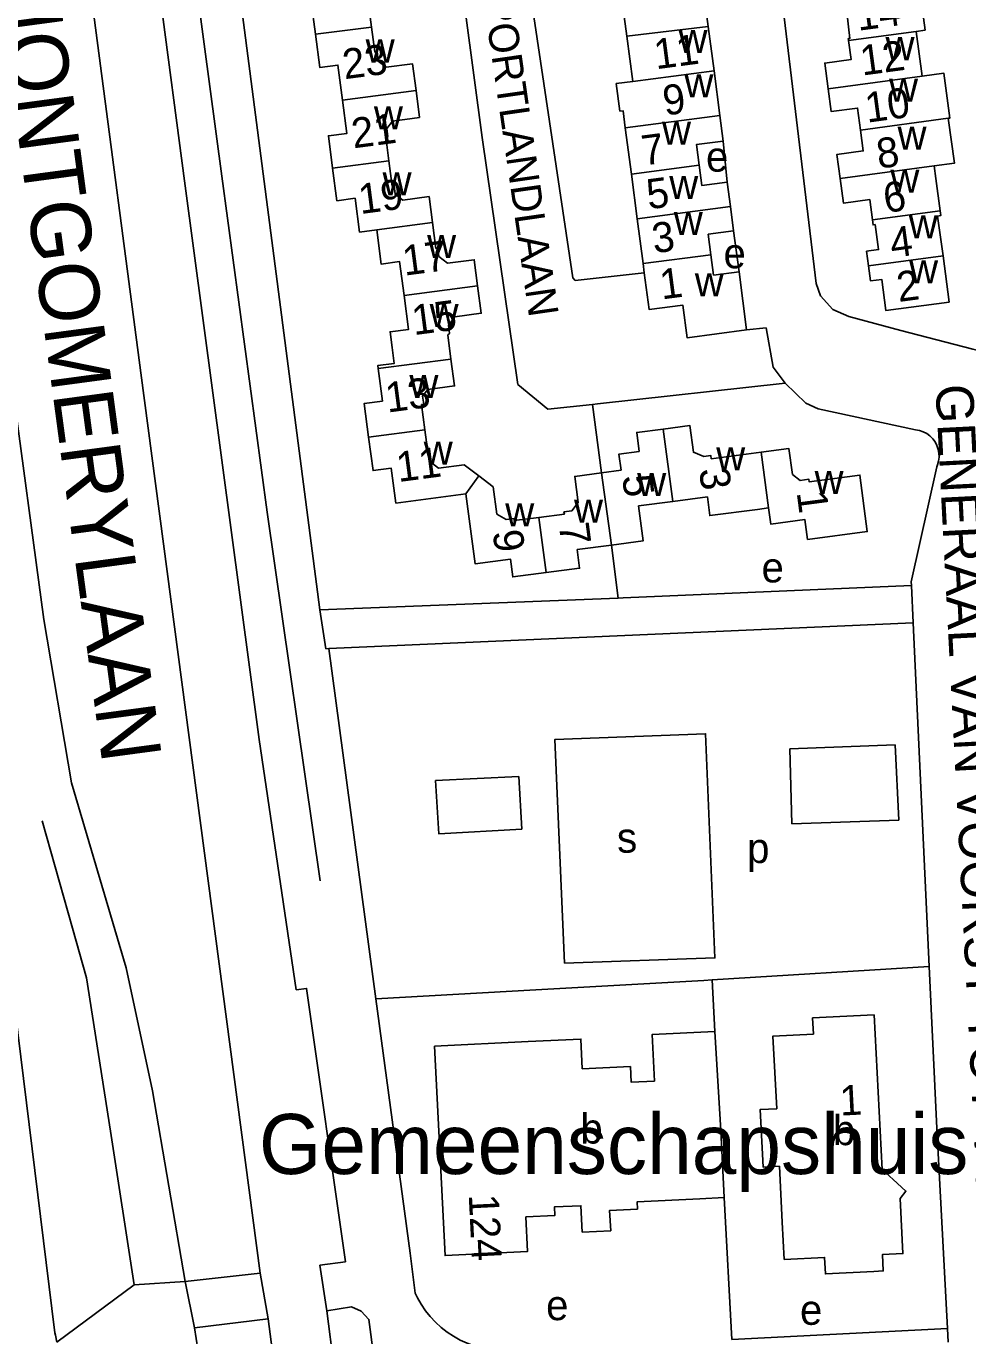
# Model space of a CAD drawing. Extents: x 159294 to 161936, y 384538 to 386517.
# Drawn here: x 161160.6 to 161286.1, y 385748.5 to 385923.1 of the extents above; entities that cross this region are included whole.
import ezdxf

# ---------------------------------------------------------------- set-up
doc = ezdxf.new("R2010")
doc.units = 0
for name, color, linetype in [('BLT_Basislijn', 7, 'Continuous'), ('BLT_Bebouwing', 7, 'Continuous'), ('BLT_Bebouwing_beschrifting', 7, 'Continuous'), ('BLT_Centroide', 7, 'Continuous'), ('BLT_Huisnummer', 7, 'Continuous'), ('BLT_Huisnummer_ tussenligend', 7, 'Continuous'), ('BLT_Onderverdeling_panden', 7, 'Continuous'), ('BLT_Straatnaam', 7, 'Continuous'), ('BLT_Straatnaam_hoofdweg', 7, 'Continuous'), ('BLT_Straatnaam_verkleind', 7, 'Continuous'), ('BLT_Vlakafsluiter', 7, 'Continuous')]:
    doc.layers.add(name, color=color, linetype=linetype)

msp = doc.modelspace()

# ---------------------------------------------------------------- linework, layer by layer
at = {"layer": 'BLT_Basislijn'}
for p, q in [((161181.71, 385902.46), (161163.63, 386037.83)), ((161186.66, 385903.12), (161168.58, 386038.51)), ((161180.14, 385996.06), (161199.73, 385845.3)), ((161253.5, 385907.77), (161254.03, 385902.29)), ((161192.69, 385858.3), (161186.66, 385903.12)), ((161191.66, 385828.03), (161181.71, 385902.46)), ((161254.88, 385895.81), (161255.61, 385890.36)), ((161175.87, 385876.89), (161191.79, 385756.9)), ((161237.29, 385863.57), (161236.06, 385872.67)), ((161238.59, 385853.93), (161239.49, 385846.85)), ((161239.49, 385846.85), (161199.73, 385845.3)), ((161199.73, 385845.3), (161200.54, 385840.11)), ((161200.95, 385840.13), (161278.81, 385843.55)), ((161278.81, 385843.55), (161280.96, 385797.77)), ((161200.54, 385840.11), (161200.95, 385840.13)), ((161200.95, 385840.13), (161207.21, 385793.43)), ((161262.38, 385826.76), (161276.4, 385827.29)), ((161262.38, 385826.76), (161262.63, 385816.77)), ((161276.4, 385827.29), (161276.91, 385817.28)), ((161276.91, 385817.28), (161262.63, 385816.77)), ((161252.03, 385795.96), (161280.96, 385797.77)), ((161280.96, 385797.77), (161281.97, 385776.21)), ((161252.39, 385789.1), (161252.03, 385795.96)), ((161281.97, 385776.21), (161283.39, 385749.49)), ((161253.61, 385766.95), (161254.64, 385748.06)), ((161181.79, 385755.79), (161191.79, 385756.9)), ((161191.79, 385756.9), (161192.86, 385750.8)), ((161181.79, 385755.79), (161183.02, 385749.59)), ((161192.86, 385750.8), (161183.02, 385749.59)), ((161200.66, 385751.87), (161202.13, 385740.32)), ((161183.02, 385749.59), (161183.48, 385746.75)), ((161254.64, 385748.06), (161283.39, 385749.49)), ((161283.39, 385749.49), (161283.48, 385747.67)), ((161164.5, 385748.6), (161164.43, 385748.94)), ((161164.69, 385747.68), (161164.5, 385748.6))]:
    msp.add_line(p, q, dxfattribs=at)
for points in [[(161159.98, 386000), (161169.7, 385923.89), (161175.87, 385876.89)], [(161199.55, 385998.5), (161211.07, 385984.42), (161211.26, 385983.75), (161221.38, 385908.25), (161226.13, 385875.35), (161230.14, 385872.05), (161236.06, 385872.67)], [(161242.98, 385890.23), (161233.78, 385889.21), (161233.46, 385889.53), (161226.03, 385939.32)], [(161296.19, 385877.64), (161286.75, 385880.02), (161277.17, 385882.51), (161270.26, 385884.41), (161268.12, 385885.35), (161266.46, 385887.13), (161265.9, 385888.8), (161260.25, 385935.81)], [(161256.62, 385882.61), (161259.21, 385882.87), (161260.16, 385877.63), (161261.76, 385875.49)], [(161158.55, 385876.69), (161162.93, 385844.03), (161166.65, 385822.22)], [(161236.06, 385872.67), (161236.75, 385872.75), (161261.76, 385875.49)], [(161261.76, 385875.49), (161264.51, 385872.84), (161266.14, 385872.1), (161279.12, 385869.3)], [(161279.12, 385869.3), (161279.65, 385869.2), (161280.15, 385869.03), (161280.62, 385868.78), (161281.04, 385868.47), (161281.42, 385868.09), (161281.73, 385867.67), (161281.98, 385867.2), (161282.15, 385866.69), (161282.25, 385866.17), (161282.27, 385865.64), (161282.2, 385865.12), (161282.06, 385864.61), (161281.97, 385864.37)], [(161281.97, 385864.37), (161278.56, 385849.01), (161278.58, 385848.54)], [(161192.69, 385858.3), (161199.76, 385809.16)], [(161278.58, 385848.54), (161240.17, 385846.88), (161239.49, 385846.85)], [(161278.58, 385848.54), (161278.81, 385843.55)], [(161155.15, 385845.1), (161155.34, 385836.92), (161155.9, 385824.59), (161156.1, 385818.33), (161157.23, 385807.34), (161164.43, 385748.94)], [(161196.56, 385794.63), (161191.66, 385828.03)], [(161232.33, 385798.21), (161231.07, 385828.03), (161251.15, 385828.78), (161252.38, 385798.9), (161232.33, 385798.21)], [(161226.64, 385816.07), (161226.24, 385823.08), (161215.15, 385822.54), (161215.59, 385815.45), (161226.64, 385816.07)], [(161166.65, 385822.22), (161173.92, 385797.59), (161177.44, 385781.2), (161181.79, 385755.79)], [(161162.71, 385817.18), (161166.77, 385802.88), (161168.65, 385796.27), (161171.81, 385775.79), (161174.97, 385755.31)], [(161199.73, 385757.93), (161203.13, 385758.41), (161197.97, 385794.83), (161196.56, 385794.63)], [(161228.51, 385794.63), (161207.21, 385793.43)], [(161252.03, 385795.96), (161250.89, 385795.89), (161228.51, 385794.63)], [(161207.21, 385793.43), (161211.77, 385759.57), (161212.44, 385754.21)], [(161199.73, 385757.93), (161200.66, 385751.87)], [(161225.35, 385746.64), (161224.33, 385746.59), (161223.32, 385746.63), (161222.3, 385746.74), (161221.3, 385746.93), (161220.32, 385747.21), (161219.36, 385747.55), (161218.43, 385747.97), (161217.54, 385748.47), (161216.69, 385749.03), (161215.89, 385749.66), (161215.13, 385750.34), (161214.44, 385751.09), (161213.8, 385751.88), (161213.23, 385752.73), (161212.73, 385753.61), (161212.44, 385754.21)], [(161194.21, 385740.27), (161194.09, 385741.23), (161192.86, 385750.8)], [(161200.66, 385751.87), (161203.93, 385752.38), (161205.22, 385751.83), (161206.27, 385750.73), (161207.6, 385740.65)]]:
    msp.add_lwpolyline(points, dxfattribs=at)
at = {"layer": 'BLT_Bebouwing'}
for p, q in [((161251.49, 385923.05), (161250.71, 385928.99)), ((161240.65, 385921.75), (161239.89, 385927.54)), ((161252.27, 385917.12), (161251.49, 385923.05)), ((161241.44, 385915.74), (161240.65, 385921.75)), ((161253.05, 385911.19), (161252.27, 385917.12)), ((161253.5, 385907.77), (161253.05, 385911.19)), ((161242.04, 385897.41), (161241.25, 385903.38)), ((161254.45, 385899.05), (161254.03, 385902.29)), ((161242.82, 385891.44), (161242.04, 385897.41)), ((161254.88, 385895.81), (161254.45, 385899.05)), ((161282.79, 385892.46), (161282.07, 385897.78)), ((161242.98, 385890.23), (161242.82, 385891.44)), ((161256.62, 385882.61), (161255.61, 385890.36)), ((161242.2, 385859.14), (161246.78, 385859.74))]:
    msp.add_line(p, q, dxfattribs=at)
for points in [[(161206.62, 385922.98), (161206.18, 385926.3), (161206.56, 385926.35), (161206.43, 385927.38), (161207.32, 385928.54), (161210.7, 385928.98), (161210.25, 385932.4)], [(161202.84, 385931.43), (161200.46, 385931.12), (161201.05, 385926.63), (161198.57, 385926.3), (161199.14, 385922.01)], [(161279.2, 385922.39), (161280.41, 385922.56), (161279.61, 385928.53), (161278.18, 385928.34)], [(161268.21, 385927), (161268.51, 385924.77), (161269.96, 385924.96), (161270.39, 385921.47), (161270.16, 385921.43), (161270.2, 385921.19)], [(161199.14, 385922.01), (161199.71, 385917.59), (161202.14, 385917.91), (161202.75, 385913.22)], [(161212.55, 385914.5), (161212.08, 385918.09), (161208.55, 385917.62), (161207.52, 385918.41), (161207.36, 385919.71), (161207.05, 385919.67), (161206.62, 385922.98)], [(161280, 385916.42), (161279.2, 385922.39)], [(161270.2, 385921.19), (161270.54, 385918.64), (161267.02, 385918.17), (161267.48, 385914.74)], [(161283.5, 385910.81), (161283.72, 385910.84), (161282.92, 385916.81), (161280, 385916.42)], [(161240.44, 385909.53), (161240.14, 385911.83), (161239.72, 385911.78), (161239.24, 385915.45), (161241.44, 385915.74)], [(161202.75, 385913.22), (161203.33, 385908.8), (161200.87, 385908.48), (161201.43, 385904.15)], [(161208.93, 385905.14), (161208.51, 385908.36), (161208.8, 385908.4), (161208.67, 385909.45), (161209.43, 385910.45), (161213.01, 385910.92), (161212.55, 385914.5)], [(161267.48, 385914.74), (161267.89, 385911.7), (161271.4, 385912.17), (161271.79, 385909.23)], [(161281.61, 385904.47), (161284.31, 385904.83), (161283.5, 385910.81)], [(161241.25, 385903.38), (161240.44, 385909.53)], [(161271.79, 385909.23), (161272.16, 385906.46), (161268.66, 385905.99), (161269.09, 385902.79)], [(161250.29, 385904.57), (161249.93, 385907.3), (161253.5, 385907.77)], [(161214.76, 385896.92), (161214.3, 385900.37), (161210.78, 385899.91), (161209.76, 385900.7), (161209.62, 385901.8), (161209.38, 385901.77), (161208.93, 385905.14)], [(161254.03, 385902.29), (161250.65, 385901.84), (161250.29, 385904.57)], [(161282.41, 385898.49), (161281.83, 385902.79), (161281.61, 385904.47)], [(161201.43, 385904.15), (161202, 385899.83), (161204.43, 385900.15), (161205.02, 385895.65), (161207.31, 385895.94)], [(161269.09, 385902.79), (161269.52, 385899.51), (161273.02, 385899.98), (161273.39, 385897.28)], [(161282.07, 385897.78), (161282.5, 385897.84), (161282.41, 385898.49)], [(161207.31, 385895.94), (161207.9, 385891.39), (161210.37, 385891.71), (161210.96, 385887.2)], [(161220.76, 385888.48), (161220.31, 385891.95), (161216.76, 385891.49), (161215.57, 385892.4), (161215.43, 385893.49), (161215.21, 385893.46), (161214.76, 385896.92)], [(161251.85, 385892.63), (161251.49, 385895.36), (161254.88, 385895.81)], [(161273.75, 385896.64), (161274.2, 385893.32), (161272.6, 385893.1), (161272.86, 385891.13)], [(161273.39, 385897.28), (161273.48, 385896.6), (161273.75, 385896.64)], [(161255.61, 385890.36), (161252.21, 385889.91), (161251.85, 385892.63)], [(161272.86, 385891.13), (161273.13, 385889.14), (161274.63, 385889.34), (161275.19, 385885.18), (161283.61, 385886.31), (161282.79, 385892.46)], [(161242.98, 385890.23), (161243.63, 385885.32), (161248.11, 385885.91), (161248.68, 385881.57), (161256.62, 385882.61)], [(161210.96, 385887.2), (161211.55, 385882.68), (161209.09, 385882.36), (161209.36, 385880.25)], [(161217.21, 385878.72), (161216.79, 385881.95), (161217, 385882.12), (161216.86, 385883.24), (161217.72, 385884.36), (161221.24, 385884.82), (161220.76, 385888.48)], [(161209.36, 385880.25), (161209.64, 385878.14), (161207.46, 385877.85), (161207.52, 385877.45)], [(161213.73, 385869.31), (161213.29, 385872.66), (161213.58, 385872.7), (161213.43, 385873.78), (161214.12, 385874.67), (161217.68, 385875.14), (161217.21, 385878.72)], [(161207.52, 385877.45), (161208.08, 385873.12), (161205.65, 385872.8), (161206.23, 385868.33)], [(161258.57, 385866.31), (161251.9, 385865.43), (161251.85, 385865.85), (161250.9, 385865.72), (161249.52, 385866.3), (161249.05, 385869.86), (161245.51, 385869.4)], [(161206.23, 385868.33), (161206.82, 385863.85), (161209.26, 385864.17), (161209.87, 385859.53), (161219.21, 385860.75)], [(161220.91, 385863.16), (161218.99, 385864.64), (161215.55, 385864.19), (161214.57, 385864.95), (161214.43, 385866.01), (161214.16, 385865.98), (161213.73, 385869.31)], [(161245.51, 385869.4), (161241.97, 385868.94), (161242.3, 385866.42)], [(161242.3, 385866.42), (161239.57, 385866.04), (161239.89, 385863.93), (161237.29, 385863.57)], [(161259.55, 385858.89), (161259.83, 385856.72), (161264.39, 385857.32), (161264.74, 385854.68), (161272.7, 385855.72), (161271.71, 385863.25), (161264.95, 385862.37), (161264.91, 385862.7), (161263.75, 385862.55), (161262.72, 385863.34), (161262.26, 385866.8), (161258.57, 385866.31)], [(161228.94, 385857.62), (161225.65, 385857.19), (161225.61, 385857.46), (161224.56, 385857.32), (161223.31, 385858.05), (161222.84, 385861.69), (161220.91, 385863.16)], [(161237.29, 385863.57), (161233.7, 385863.07), (161234.16, 385859.59), (161233.33, 385858.51), (161232.27, 385858.37), (161232.32, 385858.07), (161228.94, 385857.62)], [(161219.21, 385860.75), (161220.43, 385851.45), (161225.13, 385852.07), (161225.45, 385849.68), (161229.9, 385850.26)], [(161238.59, 385853.93), (161242.81, 385854.48), (161242.2, 385859.14)], [(161246.78, 385859.74), (161251.38, 385860.35), (161251.71, 385857.86), (161258.06, 385858.69)], [(161258.06, 385858.69), (161259.55, 385858.89)], [(161229.9, 385850.26), (161234.36, 385850.84), (161234.03, 385853.33), (161238.59, 385853.93)], [(161277.08, 385766.83), (161277.45, 385759.5), (161274.72, 385759.36), (161274.83, 385757.18), (161273.58, 385757.12), (161267.12, 385756.79), (161267.01, 385758.98), (161261.63, 385758.71), (161261.37, 385763.7), (161260.99, 385771.14), (161258.81, 385771.02), (161258.72, 385772.74), (161258.41, 385778.69), (161260.62, 385778.8), (161260.12, 385788.48), (161265.51, 385788.76), (161265.4, 385790.91), (161273.62, 385791.33)], [(161273.62, 385791.33), (161274.68, 385770.68), (161276.13, 385769.37)], [(161253.61, 385766.95), (161250.4, 385766.79), (161242.02, 385766.37), (161242.05, 385765.42), (161238.36, 385765.24), (161238.5, 385762.54), (161234.7, 385762.35), (161234.54, 385765.88), (161230.99, 385765.72), (161231.05, 385764.56), (161227.2, 385764.39), (161227.42, 385759.78), (161216.42, 385759.23), (161215.03, 385787.13), (161227.52, 385787.74), (161234.52, 385788.09), (161234.7, 385784.12), (161241.12, 385784.41), (161241.21, 385782.35), (161244.32, 385782.49), (161244.02, 385788.68), (161252.39, 385789.1)], [(161253.61, 385766.95), (161253.17, 385775.9), (161252.39, 385789.1)], [(161276.13, 385769.37), (161277.84, 385767.83), (161277.08, 385766.83)]]:
    msp.add_lwpolyline(points, dxfattribs=at)
at = {"layer": 'BLT_Onderverdeling_panden'}
for p, q in [((161206.62, 385922.98), (161199.14, 385922.01)), ((161240.65, 385921.75), (161251.49, 385923.05)), ((161270.2, 385921.19), (161279.2, 385922.39)), ((161241.44, 385915.74), (161252.27, 385917.12)), ((161267.48, 385914.74), (161280, 385916.42)), ((161212.55, 385914.5), (161202.75, 385913.22)), ((161253.05, 385911.19), (161240.44, 385909.53)), ((161271.79, 385909.23), (161283.5, 385910.81)), ((161201.43, 385904.15), (161208.93, 385905.14)), ((161250.29, 385904.57), (161241.25, 385903.38)), ((161269.09, 385902.79), (161281.61, 385904.47)), ((161254.45, 385899.05), (161242.04, 385897.41)), ((161273.39, 385897.28), (161282.41, 385898.49)), ((161214.76, 385896.92), (161207.31, 385895.94)), ((161251.85, 385892.63), (161242.82, 385891.44)), ((161272.86, 385891.13), (161282.79, 385892.46)), ((161210.96, 385887.2), (161220.76, 385888.48)), ((161207.52, 385877.45), (161217.21, 385878.72)), ((161206.23, 385868.33), (161213.73, 385869.31)), ((161245.51, 385869.4), (161246.78, 385859.74)), ((161258.57, 385866.31), (161259.55, 385858.89)), ((161220.91, 385863.16), (161219.21, 385860.75)), ((161237.29, 385863.57), (161238.59, 385853.93)), ((161229.9, 385850.26), (161228.94, 385857.62))]:
    msp.add_line(p, q, dxfattribs=at)
at = {"layer": 'BLT_Vlakafsluiter'}
for p, q in [((161164.69, 385747.68), (161174.97, 385755.31)), ((161174.97, 385755.31), (161181.79, 385755.79))]:
    msp.add_line(p, q, dxfattribs=at)

# ---------------------------------------------------------------- texts
at = {"layer": 'BLT_Bebouwing_beschrifting'}
msp.add_text('Gemeenschapshuis', height=8, dxfattribs=at).set_placement((161191.62, 385770.1))
at = {"layer": 'BLT_Centroide'}
for s, p in [('w', (161247.54, 385919.53)), ('w', (161205.84, 385918.25)), ('w', (161275.13, 385918.56)), ('w', (161248.32, 385913.59)), ('w', (161275.6, 385913.03)), ('w', (161206.94, 385909.33)), ('w', (161245.34, 385907.28)), ('w', (161276.73, 385906.62)), ('e', (161251.2, 385903.7)), ('w', (161208.09, 385900.53)), ('w', (161246.3, 385900.06)), ('w', (161275.77, 385900.88)), ('w', (161246.91, 385895.25)), ('w', (161278.23, 385894.81)), ('w', (161214.03, 385892.2)), ('e', (161253.54, 385890.82)), ('w', (161278.27, 385888.81)), ('w', (161249.71, 385887.09)), ('w', (161214.36, 385883)), ('w', (161211.67, 385873.52)), ('w', (161213.58, 385864.64)), ('w', (161252.56, 385863.88)), ('w', (161242.03, 385860.45)), ('w', (161265.67, 385860.75)), ('w', (161224.44, 385856.41)), ('w', (161233.61, 385856.91)), ('e', (161258.61, 385848.95)), ('p', (161256.68, 385811.55)), ('b', (161234.46, 385774.16)), ('b', (161268.12, 385773.95)), ('e', (161229.89, 385750.62)), ('e', (161263.73, 385750))]:
    msp.add_text(s, height=4, dxfattribs=at).set_placement(p)
msp.add_text('s', height=4, rotation=2.1481, dxfattribs=at).set_placement((161239.4, 385812.88))
at = {"layer": 'BLT_Huisnummer'}
for s, rotation, p in [('9', 7.5091, (161245.71, 385911.17)), ('10', 7.6525, (161272.67, 385910.22)), ('21', 7.4616, (161204.21, 385906.8)), ('5', 7.5091, (161243.54, 385898.67)), ('6', 7.6525, (161275.11, 385898.19)), ('17', 7.4616, (161211.01, 385889.83)), ('1', 7.5091, (161245.31, 385886.66)), ('2', 7.6525, (161276.88, 385886.32)), ('13', 7.4616, (161208.74, 385871.58)), ('5', 277.4804, (161240.01, 385863.09)), ('1', 277.4763, (161263.28, 385860.95)), ('9', 277.4606, (161222.75, 385855.73)), ('1', 2.8885, (161269.12, 385777.88)), ('124', 272.84, (161219.57, 385767.33))]:
    msp.add_text(s, height=4, rotation=rotation, dxfattribs=at).set_placement(p)
at = {"layer": 'BLT_Huisnummer_ tussenligend'}
for s, rotation, p in [('14', 7.6525, (161271.48, 385922.47)), ('11', 7.5091, (161244.54, 385917.34)), ('23', 7.4616, (161203.02, 385916.01)), ('12', 7.6525, (161272.02, 385916.5)), ('7', 7.5091, (161242.87, 385904.51)), ('8', 7.6525, (161274.2, 385904.09)), ('19', 7.4616, (161205.14, 385898.04)), ('3', 7.5091, (161244.27, 385892.81)), ('4', 7.6525, (161275.99, 385892.2)), ('15', 7.4616, (161212.26, 385881.9)), ('11', 7.4616, (161210.2, 385862.32)), ('3', 277.4763, (161250.27, 385864.01)), ('7', 277.4804, (161231.57, 385856.69))]:
    msp.add_text(s, height=4, rotation=rotation, dxfattribs=at).set_placement(p)
at = {"layer": 'BLT_Straatnaam'}
msp.add_text('GENERAAL VAN VOORST TOT VOORSTLAAN', height=5, rotation=272.9404, dxfattribs=at).set_placement((161281.78, 385875.26))
at = {"layer": 'BLT_Straatnaam_hoofdweg'}
msp.add_text('VELDMAARSCHALK MONTGOMERYLAAN', height=7.9999, rotation=277.6475, dxfattribs=at).set_placement((161142.6, 386034.38))
at = {"layer": 'BLT_Straatnaam_verkleind'}
msp.add_text('GENERAAL VAN PORTLANDLAAN', height=4, rotation=278.1684, dxfattribs=at).set_placement((161215.39, 385969.47))

doc.saveas('drawing.dxf')
